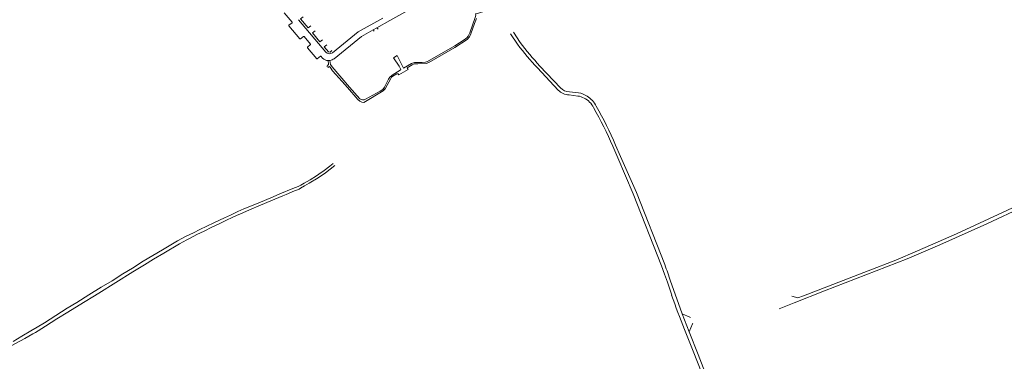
# Model space of a CAD drawing. Extents: x 145000 to 155000, y 457500 to 470000.
# Tile 385 of 548: x 148506 to 149411, y 467580 to 467893. Entities that reach past the tile are written whole.
import ezdxf

# ---------------------------------------------------------------- set-up
doc = ezdxf.new("R2010")
doc.units = 0
doc.header["$LTSCALE"] = 0.2
doc.header["$MEASUREMENT"] = 0
doc.layers.add('kant verharding', color=252, linetype='Continuous', lineweight=0)

msp = doc.modelspace()

# ---------------------------------------------------------------- linework, layer by layer
at = {"layer": 'kant verharding', "lineweight": 0}
for p, q in [((148787.02, 467863.44), (148761.82, 467893.23)), ((148923.84, 467889.8), (148925.49, 467894.39)), ((148830.47, 467883.91), (148834.04, 467885.91)), ((148830.47, 467883.91), (148831.43, 467882.6)), ((148834.04, 467885.91), (148835.05, 467884.43)), ((148963.41, 467870.65), (148956.95, 467880.2)), ((148965.61, 467872.21), (148959.68, 467881.73)), ((149002.85, 467830.67), (148983.84, 467850.71)), ((148854.26, 467842.5), (148862.88, 467847.55)), ((149000.76, 467828.6), (148981.7, 467848.96)), ((149018.78, 467823.16), (149010.67, 467824.14)), ((149019.27, 467826.16), (149011.04, 467826.9)), ((149058.08, 467767.59), (149053.5, 467778.02)), ((149055.44, 467766.45), (149050.92, 467777.02)), ((149114.78, 467622.99), (149121.84, 467619.94)), ((149121.14, 467606.71), (149114.78, 467622.99)), ((149121.84, 467619.94), (149122.25, 467619.78)), ((149124.27, 467613.92), (149121.14, 467606.71)), ((149124.27, 467613.92), (149124.33, 467614.08))]:
    msp.add_line(p, q, dxfattribs=at)
at = {"layer": 'kant verharding', "lineweight": 0, "flags": 128}
for points in [[(148834.04, 467885.91), (148845.94, 467892.61), (148890.69, 467917.64)], [(148856.94, 467851.71), (148858.45, 467848.72), (148862.22, 467850.75), (148865.99, 467853.15), (148868.48, 467853.94), (148872.2, 467854.07), (148875.79, 467854), (148878.56, 467854.25), (148880.58, 467854.72), (148905.71, 467869.16), (148914.36, 467874.64), (148916.71, 467876.53), (148918.02, 467878.17), (148919.43, 467881.27), (148924.41, 467895.24), (148924.95, 467897.43), (148924.76, 467898.51), (148924.67, 467898.66), (148925.32, 467898.77), (148936.31, 467902.07), (148943.13, 467905.37)], [(148784.03, 467857.99), (148782.55, 467859.62), (148782.07, 467859.63), (148779.19, 467857.28), (148778.69, 467857.33), (148770.11, 467867.46), (148770.17, 467867.94), (148773.04, 467870.38), (148773.08, 467870.84), (148767.07, 467877.91), (148766.58, 467877.95), (148763.73, 467875.63), (148763.16, 467875.62), (148753.06, 467887.63), (148753.12, 467888.1), (148756.02, 467890.51), (148756.05, 467890.98), (148748.69, 467899.62)], [(148773.17, 467887.71), (148770.85, 467885.83), (148763.95, 467893.97), (148766.27, 467895.82)], [(148839.37, 467894.68), (148816.96, 467882.09), (148793.35, 467862.88)], [(148862.88, 467847.55), (148862, 467848.94), (148866.49, 467851.87), (148868.18, 467852.56), (148871.66, 467852.83), (148879.39, 467852.88), (148881.73, 467853.82), (148905.6, 467867.73), (148916.96, 467875.08), (148919.28, 467877.53), (148920.49, 467880.31), (148923.84, 467889.8)], [(148784.05, 467874.87), (148781.7, 467872.99), (148774.83, 467881.14), (148777.18, 467883.03)], [(148830.47, 467883.91), (148819.79, 467877.93), (148794.68, 467857.44)], [(148792.61, 467864.81), (148790.94, 467863.51), (148789.59, 467863.71), (148785.7, 467868.31), (148787.99, 467870.19)], [(148823.7, 467820.2), (148837.14, 467827.61), (148839.39, 467829.26), (148841.01, 467831.39), (148844.77, 467838.74), (148845.88, 467840.54), (148847.99, 467842.36), (148855.55, 467846.93), (148855.92, 467847.57), (148854.62, 467850.64), (148849.25, 467858.21), (148852.52, 467860.43), (148856.94, 467851.71)], [(148788.06, 467850.16), (148789.51, 467852.06), (148789.3, 467855.7)], [(148788.86, 467849.25), (148790.44, 467850.2), (148790.97, 467849.53), (148793.24, 467846.38), (148802.03, 467836.38), (148806.87, 467831.03), (148816.65, 467819.81), (148818.38, 467818.47), (148820.2, 467817.63), (148821.9, 467817.26), (148839.94, 467827.88), (148841.74, 467829.87), (148846.75, 467839.38), (148847.49, 467840.49), (148848.73, 467841.36), (148852.41, 467843.47), (148853.47, 467843.47), (148854.26, 467842.5)], [(148790.86, 467855.78), (148790.08, 467855.7), (148789.3, 467855.7)], [(148790.86, 467855.78), (148791.38, 467852.14), (148792.85, 467850.01), (148808.91, 467831.27), (148818.23, 467820.68)], [(149578.28, 467801.76), (149576.46, 467798.56), (149574.5, 467796.74), (149572.71, 467794.3), (149452.03, 467735.98), (149366.89, 467696.46), (149330.91, 467680.86), (149311.08, 467672.4), (149285.54, 467662.56), (149226.14, 467639.68), (149221.12, 467637.67), (149215.39, 467639.41)], [(149217.65, 467633.2), (149245.47, 467644.13), (149321.47, 467673.66), (149351.35, 467686.55), (149394.72, 467705.73), (149428.61, 467721.57), (149506.6, 467759.19), (149571.07, 467790.28), (149574.16, 467791.75), (149575.11, 467791.49)], [(148499.56, 467597.82), (148507.56, 467602.44), (148515.8, 467607.39), (148521.61, 467610.8), (148528.37, 467614.95), (148549.29, 467628.18), (148558.12, 467633.51), (148569.17, 467640.45), (148580.64, 467647.5), (148590.62, 467653.53), (148600.5, 467659.7), (148609.4, 467665.15), (148619.25, 467671.46), (148636.89, 467681.9), (148642.98, 467685.44), (148650.71, 467690.03), (148658.64, 467694.31), (148665.36, 467697.62), (148671.27, 467700.61), (148684.03, 467706.59), (148693.91, 467711.35), (148699.33, 467713.8), (148703.2, 467715.7), (148706.12, 467716.99), (148711.86, 467719.43), (148724.9, 467724.76), (148738.61, 467730.51), (148744.92, 467733.28), (148756.86, 467738.12), (148761.6, 467740), (148763.97, 467741.19), (148767.32, 467742.98), (148772.58, 467746.04), (148778.49, 467749.7), (148780.79, 467751.42), (148785.65, 467754.85), (148790.86, 467758.73), (148793.97, 467761.23)], [(149105, 467640.35), (149101.19, 467652.09), (149098.41, 467659.66), (149095.57, 467667.23), (149069.61, 467733.28), (149055.44, 467766.45)], [(149098.58, 467668.3), (149072.61, 467734.48), (149058.08, 467767.59)], [(148493.19, 467591.2), (148510.5, 467600.55), (148517.84, 467604.7), (148520.21, 467605.84), (148522.6, 467607.55), (148529.49, 467611.77), (148539.91, 467618.39), (148549.96, 467624.52), (148560.36, 467631.01), (148578.35, 467642.13), (148609.75, 467661.67), (148620.37, 467668.24), (148628.63, 467673.24), (148638.28, 467678.8), (148652.53, 467687.36), (148659.24, 467691.16), (148662.26, 467692.62), (148668.57, 467695.91), (148675.33, 467699.15), (148682.32, 467702.62), (148688.94, 467705.71), (148695.88, 467709.1), (148701.02, 467711.51), (148705.56, 467713.76), (148708.04, 467714.7), (148716.82, 467718.6), (148726.93, 467722.86), (148736.4, 467726.74), (148747.61, 467731.54), (148750.71, 467732.71), (148758.22, 467735.97), (148761.89, 467737.32), (148762.67, 467737.7), (148763.94, 467738.56), (148767.51, 467740.53), (148771.9, 467743.08), (148780.03, 467747.98), (148786.68, 467752.7), (148795.48, 467759.41)], [(149114.78, 467622.99), (149108.15, 467641.22), (149104.02, 467653.07)], [(149203.88, 467627.79), (149217.65, 467633.2)], [(149202.11, 467400.16), (149181.47, 467450.05), (149134.11, 467565.01), (149132.68, 467568.7), (149124.72, 467588.68), (149116.87, 467608.71)], [(149205.07, 467401.48), (149184.4, 467451.27), (149137.13, 467566.2), (149135.61, 467569.82), (149129.34, 467585.66), (149121.14, 467606.71)]]:
    msp.add_lwpolyline(points, dxfattribs=at)
at = {"layer": 'kant verharding', "lineweight": 0, "extrusion": (0, 0, -1)}
for centre, radius, start, end in [((-149154.22, 468013.02), 238.08, 316.43956, 323.27131), ((-149239.3, 468085.78), 347.15, 317.37959, 322.03335), ((-148790.49, 467866.65), 4.73, 232.83301, 317.27831), ((-148789.67, 467863.75), 8.06, 272.60459, 314.35834), ((-148789.67, 467863.75), 8.05, 231.54477, 261.52719), ((-149011.19, 467838.5), 14.38, 272.05932, 316.47694), ((-149011.4, 467838.44), 11.55, 271.7818, 317.71963), ((-149808.34, 467886.21), 745.08, 338.13385, 340.73263)]:
    msp.add_arc(centre, radius, start, end, dxfattribs=at)
at = {"layer": 'kant verharding', "lineweight": 0}
for centre, radius, start, end in [((149015.81, 467804.06), 19.33, 63.13621, 81.17201), ((149015.07, 467803.52), 23.03, 57.59382, 79.4658), ((149015.07, 467803.55), 23, 26.54568, 57.57616), ((148821.3, 467824.27), 4.72, 229.42718, 300.54294), ((149015.81, 467804.06), 19.34, 25.79906, 63.1384), ((148713.53, 467630.71), 367.75, 23.44475, 29.62068), ((148736.84, 467642.56), 344.41, 23.16117, 29.82034), ((148907.81, 467591.51), 205.64, 17.42046, 21.92629)]:
    msp.add_arc(centre, radius, start, end, dxfattribs=at)

doc.saveas('drawing.dxf')
